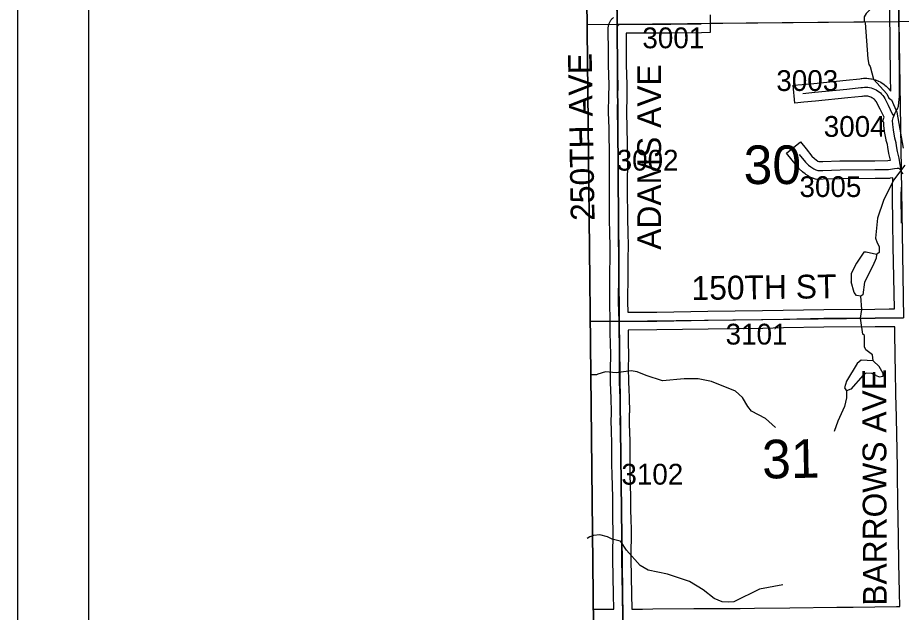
# Model space of a CAD drawing. Extents: x 23.6 to 68.7, y -63 to -29.
# Drawn here: x 30.623 to 33.597, y -39.743 to -37.742 of the extents above; entities that cross this region are included whole.
import ezdxf

# ---------------------------------------------------------------- set-up
doc = ezdxf.new("R2010")
doc.units = 0
for name, color, linetype in [('tdCoClipBndry', 7, 'Continuous'), ('tdCoCoAdjSecRdTxt', 7, 'Continuous'), ('tdCoCoBndry', 7, 'Continuous'), ('tdCoFrame', 7, 'Continuous'), ('tdCoHydroRiver', 7, 'Continuous'), ('tdCoSecRdNmbr', 7, 'Continuous'), ('tdCoSecRdTxt', 7, 'Continuous'), ('tdCoSecRteBand', 7, 'Continuous'), ('tdCoSecRteCL', 7, 'Continuous'), ('tdCoSectLine', 7, 'Continuous'), ('tdCoSectLinePart', 7, 'Continuous'), ('tdCoSectNmbr', 7, 'Continuous'), ('tdCoSurfGravel', 7, 'Continuous'), ('tdCoSurfLNO', 7, 'Continuous'), ('tdCoTwpBndryShd', 7, 'Continuous')]:
    doc.layers.add(name, color=color, linetype=linetype)

msp = doc.modelspace()

# ---------------------------------------------------------------- linework, layer by layer
at = {"layer": 'tdCoClipBndry'}
msp.add_lwpolyline([(32.5923, -42.7484), (32.5183, -35.7733), (32.5031, -34.7682), (32.4957, -33.7858), (32.4988, -33.76), (32.5086, -33.7359), (32.5242, -33.7151), (32.5447, -33.699), (32.5687, -33.6888), (32.5944, -33.6851), (36.5353, -33.6387), (37.5451, -33.6329), (39.5046, -33.6092), (41.4955, -33.5687), (42.4818, -33.5704), (43.4945, -33.5446), (44.4809, -33.54), (48.4512, -33.5006), (56.4135, -33.3762)], dxfattribs=at)
at = {"layer": 'tdCoCoBndry'}
for p, q in [((32.6407, -37.7639), (32.6293, -36.7665)), ((32.6293, -36.7665), (32.6407, -37.7639)), ((32.6473, -38.7637), (32.6407, -37.7639)), ((32.6407, -37.7639), (32.6473, -38.7637)), ((32.66, -39.7633), (32.6473, -38.7637)), ((32.6473, -38.7637), (32.66, -39.7633))]:
    msp.add_line(p, q, dxfattribs=at)
for points in [[(32.6811, -41.7451), (32.6722, -40.7503), (32.66, -39.7633), (32.6473, -38.7637), (32.6407, -37.7639), (32.6293, -36.7665), (32.6186, -35.7721), (32.6034, -34.7674), (32.596, -33.7851), (33.5451, -33.7751), (34.5318, -33.7634)], [(32.6811, -41.7451), (32.6722, -40.7503), (32.66, -39.7633), (32.6473, -38.7637), (32.6407, -37.7639), (32.6293, -36.7665), (32.6186, -35.7721), (32.6034, -34.7674), (32.596, -33.7851), (32.4957, -33.7857), (32.4957, -33.7858), (32.5031, -34.7682), (32.5183, -35.7733), (32.5923, -42.7484)], [(32.5956, -33.7851), (32.6031, -34.7674), (32.6183, -35.7721), (32.629, -36.7665), (32.6404, -37.7639), (32.6469, -38.7636), (32.6597, -39.7633), (32.6718, -40.7503), (32.6807, -41.745)]]:
    msp.add_lwpolyline(points, dxfattribs=at)
at = {"layer": 'tdCoFrame'}
for points in [[(30.6232, -29.9813), (66.6232, -29.9813), (66.6232, -61.9813), (30.6232, -61.9813)], [(30.8632, -30.2213), (66.3832, -30.2213), (66.3832, -61.7413), (30.8632, -61.7413)]]:
    msp.add_lwpolyline(points, close=True, dxfattribs=at)
at = {"layer": 'tdCoHydroRiver'}
for points in [[(33.6326, -37.5166), (33.5747, -37.5817), (33.5529, -37.6166), (33.5235, -37.6848), (33.478, -37.7277), (33.4718, -37.7388), (33.4719, -37.753), (33.4751, -37.7593), (33.484, -37.8808), (33.4873, -37.8997), (33.4921, -37.906), (33.5035, -37.9485), (33.5481, -37.9987), (33.5545, -38.0128), (33.564, -38.0191), (33.5817, -38.06), (33.6032, -38.1813)], [(33.6084, -38.2381), (33.5709, -38.2889), (33.5367, -38.3571), (33.5167, -38.4172), (33.5093, -38.4836), (33.5158, -38.4993), (33.5222, -38.5119), (33.5224, -38.5324), (33.5129, -38.5388)], [(33.5129, -38.5388), (33.4782, -38.5312), (33.4703, -38.5313), (33.4453, -38.5678), (33.4282, -38.6026), (33.4284, -38.631)], [(33.5129, -38.5388), (33.5115, -38.5514), (33.5006, -38.5768), (33.4726, -38.6323), (33.4667, -38.6749), (33.4604, -38.6797)], [(33.4604, -38.6797), (33.4462, -38.6767), (33.4382, -38.6673), (33.4284, -38.631)], [(33.5016, -38.8972), (33.4999, -38.8767), (33.4776, -38.8595), (33.4728, -38.8501), (33.4725, -38.8122), (33.4677, -38.8075), (33.4594, -38.7539), (33.4639, -38.7239), (33.4604, -38.6797)], [(33.5016, -38.8972), (33.4621, -38.8944), (33.448, -38.9055), (33.4122, -38.9658), (33.406, -38.988), (33.4124, -38.9974)], [(33.5115, -38.9461), (33.5226, -38.9507), (33.5352, -38.949), (33.5351, -38.9396), (33.5223, -38.916), (33.5016, -38.8972)], [(32.6433, -38.9362), (32.6371, -38.9377), (32.6007, -38.9335), (32.575, -38.942), (32.5708, -38.9442), (32.5493, -38.9442)], [(33.1735, -39.1208), (33.1401, -39.0911), (33.0926, -39.0663), (33.0798, -39.0506), (33.0622, -39.0207), (33.0383, -38.9988), (32.9576, -38.9663), (32.9133, -38.9572), (32.866, -38.9576), (32.7934, -38.9645), (32.738, -38.946), (32.7079, -38.9336), (32.6874, -38.9306), (32.6448, -38.9357), (32.6433, -38.9362)], [(33.5115, -38.9461), (33.4972, -38.9399), (33.4783, -38.9384), (33.4688, -38.9448), (33.4266, -38.9925), (33.4124, -38.9974)], [(33.4124, -38.9974), (33.4126, -39.0211), (33.405, -39.0511), (33.3833, -39.1002), (33.3709, -39.135)], [(32.6503, -39.5036), (32.6234, -39.4975), (32.6084, -39.489), (32.5827, -39.4826), (32.5613, -39.4847), (32.5485, -39.489), (32.5399, -39.4954)], [(33.1983, -39.651), (33.1195, -39.6659), (33.033, -39.7076), (33.0156, -39.7093), (32.9935, -39.7079), (32.9666, -39.6971), (32.9301, -39.6674), (32.8841, -39.6394), (32.8097, -39.6147), (32.7448, -39.601), (32.7179, -39.5854), (32.6717, -39.5337), (32.6523, -39.5054), (32.6503, -39.5036)]]:
    msp.add_lwpolyline(points, dxfattribs=at)
at = {"layer": 'tdCoSecRteBand'}
for points in [[(32.9532, -37.7325), (32.9538, -37.7925), (32.9238, -37.7928), (32.8214, -37.7938), (32.8214, -37.7938), (32.8213, -37.7938), (32.7394, -37.7943), (32.7393, -37.7943), (32.7391, -37.7943), (32.6704, -37.7939), (32.6704, -37.7953), (32.6711, -37.843), (32.6711, -37.8431), (32.6711, -37.8433), (32.6713, -37.9006), (32.6733, -37.9668), (32.6733, -37.9675), (32.6733, -37.9681), (32.6728, -38.0083), (32.6728, -38.0085), (32.6728, -38.0088), (32.6714, -38.0594), (32.6731, -38.1135), (32.6731, -38.1137), (32.6731, -38.1139), (32.675, -38.214), (32.675, -38.2144), (32.675, -38.2147), (32.6746, -38.3127), (32.675, -38.4249), (32.676, -38.4596), (32.676, -38.4597), (32.676, -38.4598), (32.6773, -38.5158), (32.6773, -38.5165), (32.6773, -38.5172), (32.6765, -38.5455), (32.6763, -38.6058), (32.6763, -38.6059), (32.6763, -38.6059), (32.6755, -38.6986), (32.6765, -38.7329), (32.6765, -38.7333), (32.7737, -38.733), (32.9459, -38.7303), (32.9459, -38.7303), (32.946, -38.7303), (33.1298, -38.7278), (33.1995, -38.7264), (33.1996, -38.7264), (33.1996, -38.7264), (33.3355, -38.7239), (33.3357, -38.7239), (33.3358, -38.7239), (33.508, -38.7228), (33.508, -38.7228), (33.508, -38.7228), (33.5561, -38.7225), (33.5579, -38.7225), (33.5732, -38.7222), (33.5712, -38.6161), (33.5712, -38.6161), (33.5712, -38.6161), (33.5696, -38.5126), (33.5676, -38.4339), (33.5676, -38.4336), (33.5676, -38.4334), (33.5666, -38.3425), (33.5666, -38.3422), (33.5666, -38.3419), (33.5669, -38.3126), (33.5669, -38.3124), (33.567, -38.3122), (33.5677, -38.2812), (33.5592, -38.2827), (33.5567, -38.2832), (33.5541, -38.2832), (33.5082, -38.2834), (33.3914, -38.2842), (33.3338, -38.2861), (33.3335, -38.2861), (33.3332, -38.2861), (33.3166, -38.2863), (33.3121, -38.2864), (33.3078, -38.2851), (33.3011, -38.2831), (33.2996, -38.2827), (33.2981, -38.2821), (33.2905, -38.279), (33.2876, -38.2778), (33.285, -38.276), (33.2751, -38.2693), (33.2741, -38.2686), (33.2731, -38.2678), (33.2658, -38.2619), (33.2649, -38.2612), (33.2641, -38.2604), (33.2534, -38.2503), (33.252, -38.249), (33.2508, -38.2475), (33.2296, -38.2214), (33.2106, -38.1981), (33.2572, -38.1603), (33.2761, -38.1835), (33.2961, -38.2081), (33.3045, -38.216), (33.3099, -38.2204), (33.3161, -38.2246), (33.3195, -38.226), (33.3204, -38.2263), (33.3321, -38.2261), (33.3898, -38.2242), (33.3902, -38.2242), (33.3906, -38.2242), (33.5078, -38.2234), (33.5078, -38.2234), (33.5079, -38.2234), (33.5513, -38.2232), (33.56, -38.2216), (33.56, -38.2211), (33.5549, -38.1993), (33.5547, -38.1986), (33.5546, -38.1978), (33.5512, -38.1793), (33.5511, -38.1789), (33.5511, -38.1784), (33.5497, -38.1692), (33.5462, -38.1549), (33.5461, -38.1542), (33.5459, -38.1535), (33.5406, -38.1255), (33.5404, -38.1246), (33.5403, -38.1237), (33.538, -38.1051), (33.5377, -38.1035), (33.5377, -38.1018), (33.5376, -38.0933), (33.5332, -38.0917), (33.5384, -38.0773), (33.5254, -38.0498), (33.5147, -38.0284), (33.513, -38.0257), (33.5109, -38.0228), (33.5085, -38.0202), (33.506, -38.0177), (33.5033, -38.0154), (33.5004, -38.0133), (33.4974, -38.0115), (33.4943, -38.0099), (33.491, -38.0086), (33.4876, -38.0076), (33.4842, -38.0067), (33.4807, -38.0062), (33.4772, -38.006), (33.4736, -38.006), (33.4701, -38.0063), (33.4655, -38.0071), (33.4645, -38.0072), (33.4636, -38.0073), (33.4167, -38.012), (33.3082, -38.0231), (33.308, -38.0231), (33.3078, -38.0231), (33.2682, -38.0267), (33.2383, -38.0293), (33.2329, -37.9696), (33.2628, -37.9669), (33.3023, -37.9634), (33.4106, -37.9523), (33.4106, -37.9523), (33.4106, -37.9523), (33.4566, -37.9477), (33.4615, -37.9469), (33.4627, -37.9467), (33.4639, -37.9466), (33.4697, -37.9461), (33.4709, -37.946), (33.4721, -37.946), (33.478, -37.946), (33.4791, -37.946), (33.4803, -37.946), (33.4862, -37.9465), (33.4873, -37.9465), (33.4885, -37.9467), (33.4943, -37.9476), (33.4955, -37.9478), (33.4966, -37.948), (33.5024, -37.9494), (33.5035, -37.9496), (33.5046, -37.95), (33.5102, -37.9518), (33.5114, -37.9521), (33.5124, -37.9526), (33.5179, -37.9548), (33.519, -37.9552), (33.52, -37.9558), (33.5253, -37.9584), (33.5264, -37.9589), (33.5274, -37.9595), (33.5324, -37.9626), (33.5334, -37.9632), (33.5344, -37.9638), (33.5392, -37.9673), (33.5401, -37.968), (33.541, -37.9687), (33.5455, -37.9725), (33.5464, -37.9733), (33.5473, -37.9741), (33.5515, -37.9782), (33.5523, -37.979), (33.5531, -37.9799), (33.5569, -37.9844), (33.5577, -37.9852), (33.5584, -37.9862), (33.5609, -37.9896), (33.561, -37.9808), (33.5604, -37.9518), (33.5604, -37.9515), (33.5604, -37.9512), (33.5604, -37.9077), (33.5594, -37.8617), (33.5594, -37.8615), (33.5594, -37.8612), (33.559, -37.7977), (33.558, -37.7494), (33.558, -37.7492), (33.558, -37.7489), (33.5576, -37.6681)], [(32.5603, -39.7322), (32.6295, -39.733), (32.6286, -39.6832), (32.6262, -39.5649), (32.6261, -39.5644), (32.6261, -39.564), (32.6271, -39.4621), (32.6262, -39.4369), (32.6261, -39.4364), (32.6261, -39.436), (32.6259, -39.3939), (32.6254, -39.3555), (32.6234, -39.2805), (32.6234, -39.2804), (32.6234, -39.2803), (32.6227, -39.2443), (32.6227, -39.244), (32.6227, -39.2437), (32.6227, -39.1819), (32.6215, -39.1256), (32.6205, -39.105), (32.6205, -39.1038), (32.6205, -39.1027), (32.6215, -39.0718), (32.6205, -39.0204), (32.6193, -38.9995), (32.6193, -38.9991), (32.6193, -38.9987), (32.6183, -38.9662), (32.6183, -38.9658), (32.6183, -38.9654), (32.618, -38.9218), (32.618, -38.9214), (32.618, -38.9211), (32.6187, -38.8801), (32.618, -38.8328), (32.6173, -38.8088), (32.6173, -38.8083), (32.6173, -38.8077), (32.6175, -38.7797), (32.6173, -38.7642), (32.6156, -38.6997), (32.6155, -38.6992), (32.6155, -38.6987), (32.6163, -38.6055), (32.6165, -38.5449), (32.6165, -38.5446), (32.6165, -38.5443), (32.6173, -38.5164), (32.616, -38.4612), (32.6151, -38.4263), (32.615, -38.4259), (32.615, -38.4256), (32.6146, -38.3129), (32.6146, -38.3127), (32.6146, -38.3126), (32.615, -38.2148), (32.6131, -38.1152), (32.6114, -38.0604), (32.6113, -38.0595), (32.6114, -38.0586), (32.6128, -38.0073), (32.6133, -37.968), (32.6114, -37.902), (32.6114, -37.9017), (32.6113, -37.9013), (32.6111, -37.8437), (32.6104, -37.7958), (32.6104, -37.7954), (32.6104, -37.795), (32.6106, -37.776), (32.6106, -37.7748), (32.6107, -37.7737), (32.6109, -37.7719), (32.6109, -37.7719), (32.6109, -37.7714), (32.6112, -37.7687), (32.6119, -37.7662), (32.6125, -37.764), (32.6132, -37.7614), (32.6144, -37.759), (32.6153, -37.757), (32.6165, -37.7545), (32.6181, -37.7524), (32.6194, -37.7505), (32.621, -37.7484), (32.6229, -37.7465), (32.6245, -37.7449), (32.6265, -37.7431), (32.6287, -37.7416)], [(32.6895, -39.7328), (32.7253, -39.7324), (32.7606, -39.7319), (32.7607, -39.7319), (32.7608, -39.7319), (32.899, -39.7306), (32.8992, -39.7306), (32.8994, -39.7306), (33.0539, -39.7308), (33.1029, -39.7298), (33.103, -39.7298), (33.1031, -39.7298), (33.2213, -39.7282), (33.2213, -39.7282), (33.2214, -39.7282), (33.3794, -39.7263), (33.3794, -39.7263), (33.3794, -39.7263), (33.4346, -39.7258), (33.5804, -39.7242), (33.5904, -39.7241), (33.5915, -39.7241), (33.5905, -39.6763), (33.5905, -39.6762), (33.5905, -39.6762), (33.5888, -39.5766), (33.587, -39.4882), (33.587, -39.4881), (33.587, -39.4881), (33.585, -39.3692), (33.5836, -39.2814), (33.5836, -39.2813), (33.5836, -39.2811), (33.5834, -39.2583), (33.5811, -39.1408), (33.5788, -39.0433), (33.5788, -39.0432), (33.5788, -39.0431), (33.5783, -39.0143), (33.5783, -39.0142), (33.5783, -39.0141), (33.5773, -38.9265), (33.5765, -38.8893), (33.5765, -38.8892), (33.5765, -38.8892), (33.5748, -38.792), (33.5746, -38.7822), (33.559, -38.7825), (33.557, -38.7825), (33.5569, -38.7825), (33.5567, -38.7825), (33.5083, -38.7828), (33.3364, -38.7839), (33.2007, -38.7864), (33.131, -38.7878), (33.1309, -38.7878), (33.1308, -38.7878), (32.9468, -38.7903), (32.7745, -38.793), (32.7743, -38.793), (32.7741, -38.793), (32.6774, -38.7933), (32.6773, -38.8076), (32.678, -38.8312), (32.678, -38.8314), (32.678, -38.8316), (32.6787, -38.8797), (32.6788, -38.8802), (32.6787, -38.8807), (32.678, -38.9218), (32.6783, -38.9647), (32.6792, -38.9965), (32.6804, -39.0175), (32.6805, -39.0181), (32.6805, -39.0187), (32.6815, -39.0715), (32.6815, -39.0722), (32.6814, -39.073), (32.6805, -39.1034), (32.6814, -39.1231), (32.6814, -39.1235), (32.6815, -39.1239), (32.6827, -39.1809), (32.6827, -39.1812), (32.6827, -39.1815), (32.6827, -39.2434), (32.6834, -39.279), (32.6854, -39.3541), (32.6854, -39.3543), (32.6854, -39.3545), (32.6859, -39.3932), (32.6859, -39.3933), (32.6859, -39.3934), (32.6861, -39.4351), (32.6871, -39.4605), (32.6871, -39.4612), (32.6871, -39.462), (32.6861, -39.5641), (32.6886, -39.682), (32.6886, -39.6821), (32.6886, -39.6821), (32.6895, -39.7328), (32.6895, -39.7328)]]:
    msp.add_lwpolyline(points, dxfattribs=at)
at = {"layer": 'tdCoSecRteCL'}
for points in [[(33.5716, -38.0736), (33.5758, -38.0619), (33.5798, -38.0554), (33.5839, -38.0491), (33.5867, -38.0394), (33.5886, -38.0276), (33.5908, -38.0078), (33.591, -37.9806), (33.5904, -37.9512), (33.5904, -37.9074), (33.5894, -37.8611), (33.589, -37.7973), (33.588, -37.7488), (33.5876, -37.6677)], [(32.6473, -38.7637), (32.6455, -38.6989), (32.6463, -38.6057), (32.6465, -38.545), (32.6473, -38.5164), (32.646, -38.4604), (32.645, -38.4254), (32.6446, -38.3127), (32.645, -38.2146), (32.6431, -38.1145), (32.6413, -38.0595), (32.6428, -38.0079), (32.6433, -37.9677), (32.6413, -37.9011), (32.6411, -37.8434), (32.6404, -37.7953), (32.6406, -37.7764), (32.6408, -37.7746), (32.6408, -37.7741), (32.6414, -37.772), (32.6424, -37.7699), (32.6437, -37.7681), (32.6453, -37.7666), (32.6472, -37.7653), (32.6492, -37.7644), (32.6514, -37.7639), (32.6537, -37.7638), (32.7393, -37.7643), (32.8211, -37.7638), (32.9235, -37.7628)], [(33.2655, -37.9968), (33.3051, -37.9932), (33.4136, -37.9822), (33.4606, -37.9775), (33.4664, -37.9765), (33.4723, -37.976), (33.4781, -37.976), (33.484, -37.9764), (33.4898, -37.9773), (33.4956, -37.9786), (33.5012, -37.9804), (33.5066, -37.9826), (33.5119, -37.9852), (33.5169, -37.9883), (33.5217, -37.9917), (33.5262, -37.9955), (33.5304, -37.9996), (33.5343, -38.004), (33.5378, -38.0088), (33.5409, -38.0138), (33.5523, -38.0366), (33.5661, -38.0658), (33.5716, -38.0736)], [(33.6027, -38.2675), (33.5959, -38.2596), (33.5956, -38.2573), (33.5936, -38.2414), (33.5928, -38.2369), (33.5894, -38.2154), (33.5841, -38.1925), (33.5807, -38.1739), (33.5792, -38.1635), (33.5754, -38.1479), (33.5701, -38.1199), (33.5677, -38.1013), (33.5675, -38.0885), (33.5697, -38.0789), (33.5716, -38.0736)], [(33.2528, -38.2025), (33.274, -38.2285), (33.2847, -38.2386), (33.292, -38.2445), (33.3018, -38.2512), (33.3095, -38.2544), (33.3162, -38.2563), (33.3328, -38.2561), (33.3908, -38.2542), (33.508, -38.2534), (33.554, -38.2532), (33.5741, -38.2496), (33.5832, -38.2482), (33.5855, -38.2484), (33.5878, -38.249), (33.5899, -38.25), (33.5918, -38.2514), (33.5935, -38.2531), (33.5947, -38.2551), (33.5955, -38.257)], [(33.5976, -38.4331), (33.5966, -38.3422), (33.5969, -38.3129)], [(32.6473, -38.7637), (32.6756, -38.7633), (32.774, -38.763), (32.9464, -38.7603), (33.1304, -38.7578), (33.2001, -38.7564), (33.336, -38.7539), (33.5082, -38.7528), (33.5565, -38.7525), (33.5585, -38.7525), (33.6038, -38.7517)], [(32.66, -39.7633), (32.6586, -39.6826), (32.6561, -39.5643), (32.6571, -39.4617), (32.6561, -39.4358), (32.6559, -39.3936), (32.6554, -39.3549), (32.6534, -39.2797), (32.6527, -39.2437), (32.6527, -39.1815), (32.6515, -39.1246), (32.6505, -39.1036), (32.6515, -39.072), (32.6505, -39.0193), (32.6492, -38.9978), (32.6483, -38.9653), (32.648, -38.9216), (32.6487, -38.8802), (32.648, -38.8321), (32.6473, -38.8079), (32.6475, -38.7734), (32.6473, -38.7637)]]:
    msp.add_lwpolyline(points, dxfattribs=at)
at = {"layer": 'tdCoSectLine'}
for points in [[(32.629, -36.7665), (32.6404, -37.7639)], [(33.5898, -36.7606), (33.5878, -37.7547)], [(32.6404, -37.7639), (33.5878, -37.7547)], [(33.5878, -37.7547), (34.5801, -37.748)], [(33.5878, -37.7547), (33.6035, -38.7517)], [(32.5394, -37.7646), (32.6404, -37.7639)], [(32.6404, -37.7639), (32.6469, -38.7636)], [(32.55, -38.764), (32.6469, -38.7636)], [(32.6469, -38.7636), (33.6035, -38.7517)], [(32.6469, -38.7636), (32.6597, -39.7633)]]:
    msp.add_lwpolyline(points, dxfattribs=at)
at = {"layer": 'tdCoSectLinePart'}
for points in [[(32.9531, -37.7609), (33.5582, -37.755)], [(32.5394, -37.7646), (32.6125, -37.7641)]]:
    msp.add_lwpolyline(points, dxfattribs=at)
at = {"layer": 'tdCoSurfGravel'}
for points in [[(33.6027, -38.2675), (33.5959, -38.2596), (33.5956, -38.2573), (33.5936, -38.2414), (33.5928, -38.2369), (33.5894, -38.2154), (33.5841, -38.1925), (33.5807, -38.1739), (33.5792, -38.1635), (33.5754, -38.1479), (33.5701, -38.1199), (33.5677, -38.1013), (33.5675, -38.0885), (33.5697, -38.0789), (33.5716, -38.0736), (33.5758, -38.0619), (33.5798, -38.0554), (33.5839, -38.0491), (33.5867, -38.0394), (33.5886, -38.0276), (33.5908, -38.0078), (33.591, -37.9806), (33.5904, -37.9512), (33.5904, -37.9074), (33.5894, -37.8611), (33.589, -37.7973), (33.588, -37.7488), (33.5876, -37.6677)], [(32.6408, -37.7746), (32.6408, -37.7741), (32.6414, -37.772), (32.6424, -37.7699), (32.6437, -37.7681), (32.6453, -37.7666), (32.6472, -37.7653), (32.6492, -37.7644), (32.6514, -37.7639), (32.6537, -37.7638), (32.7393, -37.7643), (32.8211, -37.7638), (32.9235, -37.7628)], [(32.66, -39.7633), (32.6586, -39.6826), (32.6561, -39.5643), (32.6571, -39.4617), (32.6561, -39.4358), (32.6559, -39.3936), (32.6554, -39.3549), (32.6534, -39.2797), (32.6527, -39.2437), (32.6527, -39.1815), (32.6515, -39.1246), (32.6505, -39.1036), (32.6515, -39.072), (32.6505, -39.0193), (32.6492, -38.9978), (32.6483, -38.9653), (32.648, -38.9216), (32.6487, -38.8802), (32.648, -38.8321), (32.6473, -38.8079), (32.6475, -38.7734), (32.6473, -38.7637), (32.6455, -38.6989), (32.6463, -38.6057), (32.6465, -38.545), (32.6473, -38.5164), (32.646, -38.4604), (32.645, -38.4254), (32.6446, -38.3127), (32.645, -38.2146), (32.6431, -38.1145), (32.6413, -38.0595), (32.6428, -38.0079), (32.6433, -37.9677), (32.6413, -37.9011), (32.6411, -37.8434), (32.6404, -37.7953), (32.6406, -37.7764), (32.6408, -37.7746)], [(33.2655, -37.9968), (33.3051, -37.9932), (33.4136, -37.9822), (33.4606, -37.9775), (33.4664, -37.9765), (33.4723, -37.976), (33.4781, -37.976), (33.484, -37.9764), (33.4898, -37.9773), (33.4956, -37.9786), (33.5012, -37.9804), (33.5066, -37.9826), (33.5119, -37.9852), (33.5169, -37.9883), (33.5217, -37.9917), (33.5262, -37.9955), (33.5304, -37.9996), (33.5343, -38.004), (33.5378, -38.0088), (33.5409, -38.0138), (33.5523, -38.0366), (33.5661, -38.0658), (33.5716, -38.0736)], [(33.2528, -38.2025), (33.274, -38.2285), (33.2847, -38.2386), (33.292, -38.2445), (33.3018, -38.2512), (33.3095, -38.2544), (33.3162, -38.2563), (33.3328, -38.2561), (33.3908, -38.2542), (33.508, -38.2534), (33.554, -38.2532), (33.5741, -38.2496), (33.5832, -38.2482), (33.5855, -38.2484), (33.5878, -38.249), (33.5899, -38.25), (33.5918, -38.2514), (33.5935, -38.2531), (33.5947, -38.2551), (33.5955, -38.257)], [(33.5976, -38.4331), (33.5966, -38.3422), (33.5969, -38.3129)], [(32.6473, -38.7637), (32.6756, -38.7633), (32.774, -38.763), (32.9464, -38.7603), (33.1304, -38.7578), (33.2001, -38.7564), (33.336, -38.7539), (33.5082, -38.7528), (33.5565, -38.7525), (33.5585, -38.7525), (33.6038, -38.7517)]]:
    msp.add_lwpolyline(points, dxfattribs=at)
at = {"layer": 'tdCoSurfLNO'}
for p, q in [((32.55, -38.7643), (32.6321, -38.7639)), ((32.6321, -38.7639), (32.6473, -38.7637))]:
    msp.add_line(p, q, dxfattribs=at)
at = {"layer": 'tdCoTwpBndryShd'}
msp.add_lwpolyline([(32.6807, -41.745), (32.6718, -40.7503), (32.6597, -39.7633), (32.6469, -38.7636), (32.6404, -37.7639), (32.629, -36.7665), (32.6183, -35.7721), (32.6031, -34.7674), (32.5956, -33.7851)], dxfattribs=at)

# ---------------------------------------------------------------- texts
at = {"layer": 'tdCoCoAdjSecRdTxt'}
msp.add_text('250TH AVE', height=0.08, rotation=91.0056, dxfattribs=at).set_placement((32.5647, -38.4252))
at = {"layer": 'tdCoSecRdNmbr'}
for s, rotation, p in [('3001', 0.0258, (32.7253, -37.845)), ('3003', 0.0262, (33.1761, -37.9888)), ('3004', 0.0263, (33.3357, -38.1431)), ('3002', 0.0258, (32.6388, -38.2568)), ('3005', 0.0262, (33.254, -38.3457)), ('3101', 0.0261, (33.0054, -38.8422)), ('3102', 0.0258, (32.6547, -39.3136))]:
    msp.add_text(s, height=0.07, rotation=rotation, dxfattribs=at).set_placement(p)
at = {"layer": 'tdCoSecRdTxt'}
for s, rotation, p in [('ADAMS AVE', 90, (32.7882, -38.5232)), ('150TH ST', 0.7448, (32.8912, -38.6923)), ('BARROWS AVE', 90.1579, (33.5477, -39.7211))]:
    msp.add_text(s, height=0.08, rotation=rotation, dxfattribs=at).set_placement(p)
at = {"layer": 'tdCoSectNmbr'}
msp.add_text('30', height=0.13, dxfattribs=at).set_placement((33.0661, -38.302))
msp.add_text('31', height=0.13, rotation=1.0261, dxfattribs=at).set_placement((33.1292, -39.2933))

doc.saveas('drawing.dxf')
